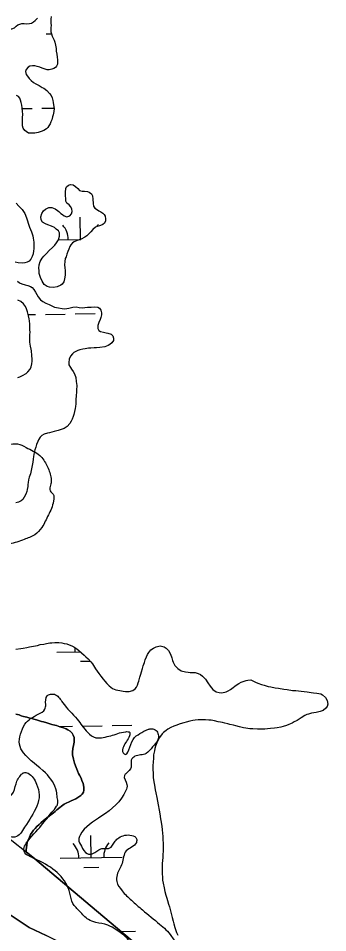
# Model space of a CAD drawing. Extents: x 3887375 to 3925618, y 296674 to 322633.
# Drawn here: x 3899931 to 3900429, y 311851 to 313327 of the extents above; entities that cross this region are included whole.
import ezdxf

# ---------------------------------------------------------------- set-up
doc = ezdxf.new("R2010")
doc.units = 0
for name, color, linetype in [('V-RIVR-EDGE', 7, 'Continuous'), ('V-TOPO-SHOR', 7, 'Continuous'), ('V-WETL-SWMP', 7, 'Continuous')]:
    doc.layers.add(name, color=color, linetype=linetype)

msp = doc.modelspace()

# ---------------------------------------------------------------- linework, layer by layer
at = {"layer": 'V-RIVR-EDGE'}
for points in [[(3899654.2, 312611.3), (3899674.5, 312622.3), (3899691.3, 312631.5), (3899719.9, 312647.2), (3899751.2, 312668.3), (3899777.7, 312685), (3899808.6, 312706.5), (3899827.5, 312715.7), (3899840.8, 312718.7), (3899857.1, 312720.4), (3899866.7, 312719.1), (3899876.4, 312712.9), (3899890.5, 312701.4), (3899900.6, 312687.8), (3899901.4, 312677.2), (3899901.4, 312665.3), (3899893.9, 312647.7), (3899885.5, 312634.1), (3899885, 312628.8), (3899887.6, 312627.9), (3899906.2, 312635.3), (3899921.6, 312640.1), (3899929.1, 312640.1), (3899943.1, 312634.4), (3899965.1, 312621.5), (3899976.5, 312605.2), (3899983.1, 312586.7), (3899983.5, 312577.5), (3899981.3, 312569.1), (3899981.7, 312564.3), (3899986.5, 312559), (3899987.4, 312548), (3899983.8, 312535.6), (3899979, 312525.5), (3899968.4, 312505.3), (3899956.9, 312493.4), (3899940.1, 312486), (3899916.3, 312478.6), (3899888.6, 312478.6), (3899863.9, 312478.7), (3899851.6, 312479.2), (3899846.3, 312481.8), (3899841.1, 312485.4), (3899832.3, 312495.9), (3899820.4, 312512.3), (3899807.7, 312515.8), (3899790.5, 312516.7), (3899774.2, 312515.9), (3899757.9, 312515.5), (3899742.1, 312516), (3899731.9, 312517.3)], [(3899737.6, 312152.3), (3899710, 312178.3), (3899705.6, 312185), (3899705.6, 312190.2), (3899710, 312199), (3899710.5, 312209.2), (3899697.4, 312242.2), (3899691.2, 312264.7), (3899686.9, 312296), (3899686.9, 312304.8), (3899691.4, 312310.5), (3899696.7, 312313.6), (3899701.5, 312314), (3899712.1, 312307.8), (3899727, 312294.1), (3899742.4, 312278.2), (3899745.8, 312263.2), (3899744.1, 312255.3), (3899739.7, 312254), (3899725.1, 312251.4), (3899722, 312248.8), (3899721.6, 312243.9), (3899734.3, 312231.6), (3899741.8, 312221.9), (3899742.2, 312213), (3899743.1, 312202.9), (3899750.1, 312199.4), (3899763.3, 312190.1), (3899776, 312188.3), (3899787, 312180.4), (3899793.6, 312171.1), (3899794, 312162.3), (3899795.8, 312156.1), (3899805.9, 312153.4), (3899829.2, 312141.5), (3899832.7, 312134.4), (3899837.1, 312124.7), (3899837.1, 312115.1), (3899844.5, 312104), (3899852.9, 312095.7), (3899866.1, 312092.1), (3899877.5, 312093.4), (3899892, 312086.3), (3899909.6, 312071.7), (3899915.8, 312071.3), (3899920.2, 312074.3), (3899926.8, 312091.5), (3899935.7, 312106.9), (3899939.2, 312109.5), (3899946.2, 312108.6), (3899959.9, 312091), (3899964.2, 312073.8), (3899960.2, 312055.3), (3899940.7, 312021.5), (3899924.9, 312005.6), (3899920, 312005.7), (3899910.8, 312008.3), (3899858.9, 312047.6)], [(3899993.3, 312069.3), (3899992, 312079.5), (3899974.4, 312109), (3899938.8, 312141.7), (3899932.3, 312155.3), (3899934.1, 312171.6), (3899941.2, 312187.9), (3899962.3, 312203.7), (3899973.4, 312212), (3899974.7, 312219.5), (3899976.9, 312233.6), (3899982.2, 312236.2), (3899990.6, 312235.3), (3900002, 312222.5), (3900025.3, 312195.6), (3900042.4, 312174.4), (3900055.6, 312166), (3900067.5, 312166.4), (3900090.8, 312172.6), (3900103.6, 312175.6), (3900110.2, 312174.3), (3900109.7, 312169), (3900100, 312151.4), (3900099.6, 312141.7), (3900101.3, 312139.9), (3900115.5, 312163.2), (3900126.5, 312172.5), (3900140.2, 312179.5), (3900145.4, 312180.3), (3900152.5, 312177.7), (3900156, 312171.1), (3900155.5, 312162.3), (3900147.1, 312151.3), (3900136.5, 312140.3), (3900118.5, 312135.9), (3900112.7, 312129.8), (3900112.3, 312118.3), (3900104.8, 312108.7), (3900101.7, 312105.2), (3900105.6, 312090.2), (3900103.8, 312080.5), (3900065, 312039.6), (3900030.1, 312008.5), (3900027.9, 312001.4), (3900032.3, 311990.9), (3900041.5, 311978.9), (3900050.7, 311978.9), (3900063.5, 311986.8), (3900071.4, 311987.2), (3900077.2, 311987.7), (3900086.9, 311999.1), (3900092.6, 312004.4), (3900113.3, 312008.3), (3900121.2, 312003), (3900120.8, 311996.8), (3900104.4, 311983.2), (3900097.8, 311963), (3900089.8, 311944.9), (3900089.4, 311933.9), (3900097.7, 311918.9), (3900113.1, 311903.5), (3900130.6, 311888), (3900158.3, 311865.1), (3900177.6, 311845.2), (3900189.9, 311832), (3900197.9, 311831.9), (3900208.4, 311835), (3900218.1, 311833.2), (3900235.7, 311823.9), (3900237, 311814.7), (3900236.1, 311797.1), (3900237.8, 311785.6), (3900253.2, 311765.7), (3900272.5, 311741), (3900294, 311721.6), (3900319.1, 311701.3), (3900328.7, 311689.8), (3900328.7, 311683.2), (3900319, 311675.3), (3900312.4, 311676.2), (3900286.9, 311697.9), (3900250.4, 311720.8), (3900218.8, 311745.1), (3900185.4, 311773.8), (3900159.5, 311793.3), (3900138.8, 311806.1), (3900126.5, 311815.4), (3900120.3, 311822), (3900110.7, 311836.6), (3900088.3, 311856), (3900074.6, 311863.5), (3900055.3, 311867.9), (3900043.4, 311872.4), (3900029.8, 311885.6), (3900018.4, 311898.4), (3900013.6, 311915.2), (3900011, 311923.1), (3899955.6, 311971.2), (3899939.3, 311984.5), (3899939.3, 311986.2), (3899943.3, 311995.5), (3899968.1, 312024.9), (3899984.4, 312046)], [(3899984.4, 312046), (3899992.3, 312055.2), (3899994.1, 312060.5), (3899993.3, 312069.3)]]:
    msp.add_spline(points, degree=3, dxfattribs=at)
at = {"layer": 'V-TOPO-SHOR'}
msp.add_line((3899888.8, 312024.4), (3899943.1, 311981.5), dxfattribs=at)
for points in [[(3899926.5, 312204), (3899931.7, 312202.6), (3899935.3, 312201.4), (3899939, 312200.4), (3899944.2, 312199)], [(3899944.2, 312199), (3899947.5, 312198.2), (3899952.3, 312196.8), (3899955.5, 312195.7), (3899959.8, 312194.7), (3899962.9, 312193.7), (3899967.9, 312192.3), (3899971.3, 312191.3), (3899976.5, 312189.9), (3899979.8, 312188.9), (3899984.6, 312187.5), (3899989.2, 312186.2), (3899992.1, 312185.4), (3899997.7, 312183.6), (3900001.5, 312182.2), (3900007.5, 312180), (3900010.6, 312178.9), (3900014, 312176.5), (3900017.1, 312173.4), (3900019.2, 312170.1), (3900020.3, 312166.1), (3900020.8, 312162.2), (3900020.6, 312158.9), (3900019.6, 312153.5), (3900018.6, 312148.5), (3900018, 312142.6), (3900018, 312138.5), (3900019.3, 312131.4), (3900021.3, 312124.6), (3900023.6, 312118), (3900025.7, 312112.6), (3900027.6, 312108.4), (3900029.3, 312105.5), (3900031.6, 312100.6), (3900033.1, 312097.1), (3900034.8, 312092.1), (3900036.1, 312086.1)], [(3900036.1, 312086.1), (3900036.4, 312081.5), (3900035.6, 312078), (3900033.5, 312075), (3900031.2, 312072.9), (3900026.3, 312069.4), (3900023, 312067.3), (3900015.9, 312063.9), (3900012.6, 312062.6), (3900007.9, 312060.3), (3900004.6, 312058.6), (3900000.2, 312055.7), (3899997.3, 312053.1), (3899992.8, 312049.6), (3899990.1, 312047.1), (3899987.2, 312044.7), (3899983.1, 312041.4), (3899980.4, 312039.3), (3899976.7, 312036.6), (3899971.3, 312032.4), (3899966.6, 312028.4), (3899963.9, 312026.1), (3899960.4, 312022.5), (3899957.7, 312019.4), (3899955.2, 312016.7), (3899952.8, 312013.3), (3899950.3, 312009.5), (3899948.3, 312005.4), (3899946.2, 312001), (3899945, 311997), (3899944.2, 311992.7), (3899943.8, 311988.9), (3899943.4, 311985.2), (3899943.1, 311981.5)], [(3899943.1, 311981.5), (3899957.1, 311970.4), (3900067, 311877.9), (3900168.3, 311792.3)], [(3900177.6, 311686.8), (3900159.6, 311698.9), (3900126.1, 311729.7), (3900097.6, 311753.3), (3900072.2, 311778.5), (3900057.7, 311794.7), (3900036.3, 311812.9), (3900010.3, 311829), (3899975.5, 311847), (3899948, 311859.8), (3899915.8, 311881.2)]]:
    msp.add_lwpolyline(points, dxfattribs=at)
at = {"layer": 'V-WETL-SWMP'}
for p, q in [((3899975.3, 313302), (3899983.9, 313302.1)), ((3899936.9, 313181.2), (3899952.6, 313181.5)), ((3899968.6, 313181.8), (3899988, 313182.1)), ((3900031, 312970.2), (3900030.4, 313006.2)), ((3899995.4, 312969.6), (3900031.2, 312970.2)), ((3899946.5, 312848.7), (3899958.3, 312848.9)), ((3899974.3, 312849.1), (3900006.3, 312849.7)), ((3900022.3, 312850), (3900054.3, 312850.5)), ((3899992.5, 312304.1), (3900030.3, 312304.7)), ((3900030.7, 312289.3), (3900046.1, 312289.6)), ((3899996.3, 312184.1), (3900017.7, 312184.4)), ((3900033.7, 312184.7), (3900065.7, 312185.3)), ((3900081.7, 312185.5), (3900113.7, 312186.1)), ((3900048.2, 311972.3), (3900047.6, 312008.3)), ((3899998.2, 311971.5), (3900098.2, 311973.2)), ((3900036.4, 311956.7), (3900060.4, 311957.1)), ((3900096.4, 311853.1), (3900119.4, 311853.5))]:
    msp.add_line(p, q, dxfattribs=at)
for points in [[(3899901.2, 313323.5), (3899904.1, 313320.1), (3899907.3, 313316.9), (3899910.9, 313313.2), (3899914.2, 313311.3), (3899917, 313310), (3899920, 313309.7), (3899924.1, 313311.6), (3899927, 313314.1), (3899929.9, 313316.2), (3899932.7, 313317.5), (3899936.3, 313318.3), (3899940.1, 313318.4), (3899944.1, 313318.1), (3899948.6, 313318.6), (3899951.6, 313319.2), (3899954.8, 313321.2), (3899957.7, 313323.5), (3899961.3, 313327.4)], [(3899983.5, 313329.7), (3899983.2, 313325.5), (3899983, 313322.2), (3899983.2, 313319.1), (3899983.3, 313315.4), (3899983.2, 313312.1), (3899983.1, 313308.5), (3899983.2, 313305), (3899984, 313301.7), (3899985.3, 313298.1), (3899986.9, 313294.8), (3899988.2, 313291.7), (3899989.5, 313288.3), (3899990.3, 313283.6), (3899991.3, 313278.1), (3899991.6, 313273.9), (3899992.6, 313268.9), (3899993.2, 313264.4), (3899993.7, 313259.7), (3899993.8, 313255.9), (3899993.5, 313252.9), (3899992.2, 313249.9), (3899990.3, 313247.6), (3899987.6, 313245.8), (3899984.3, 313244.7), (3899980, 313243.9), (3899977, 313244), (3899972.3, 313245.3), (3899969, 313246.4), (3899965.1, 313247.9), (3899960.9, 313249.2), (3899957.2, 313250.3), (3899953.4, 313250.4), (3899949.1, 313249.8), (3899946.5, 313248.3), (3899943.1, 313244.2), (3899942, 313240.9), (3899943.3, 313236.4), (3899945.1, 313233.5), (3899948, 313229.9), (3899951.5, 313226.5), (3899954.9, 313223.5), (3899958.8, 313221), (3899963.9, 313218.5), (3899968.8, 313215.5), (3899971.5, 313214), (3899976.6, 313210.3), (3899980.9, 313205.7), (3899983.6, 313202.1), (3899985.2, 313198.8), (3899986, 313194.3), (3899986.6, 313191.2), (3899987.8, 313184.3), (3899988.1, 313181.2), (3899988, 313176.8), (3899986.6, 313171.4), (3899985.8, 313167.7), (3899984.7, 313163), (3899983.2, 313159.7), (3899981.7, 313156.5), (3899979.9, 313153.5), (3899978, 313150.7), (3899975.8, 313148.5), (3899971.4, 313145.8), (3899967.6, 313144.2), (3899962.6, 313142.8), (3899956.9, 313141.5), (3899951, 313141.5), (3899947.1, 313141.8), (3899943.4, 313144.1)], [(3899943.4, 313144.1), (3899940.8, 313146.1), (3899938.6, 313149.4), (3899937.5, 313153.5), (3899937.2, 313157.9), (3899937.1, 313162.7), (3899937.5, 313166.2), (3899937.7, 313172.3), (3899937.3, 313176.3), (3899936.8, 313182.4), (3899936, 313186.7), (3899935, 313191.2), (3899933.9, 313194.8), (3899932.9, 313197.9), (3899930.6, 313201), (3899927.8, 313202.3)], [(3900004.6, 313008), (3900008.5, 313006.7), (3900013.4, 313008), (3900016.5, 313011.2), (3900017.6, 313015.4), (3900016.8, 313019.6), (3900014.6, 313023.3), (3900012.4, 313025.8), (3900009, 313028.5), (3900007.2, 313031.6), (3900007.3, 313035.9), (3900006.7, 313040.3), (3900006.7, 313046.5), (3900007.2, 313052.2), (3900008.3, 313055.1), (3900011.5, 313057.9), (3900014.7, 313058.9), (3900019.2, 313058), (3900022.9, 313055.6), (3900026.5, 313052.2), (3900029.2, 313049.3), (3900033.6, 313048), (3900037.3, 313047.9), (3900042.1, 313047.2), (3900045, 313046.3), (3900048.4, 313043.4), (3900049.9, 313040.6), (3900050.8, 313034.8), (3900051.1, 313028.3), (3900051.6, 313023.6), (3900053.9, 313020.7), (3900056.5, 313018.7), (3900060.1, 313016.3), (3900063.8, 313014.5), (3900066.8, 313012.7), (3900069, 313010.1), (3900070.3, 313007.4), (3900071.3, 313003.4), (3900071.3, 312999.9), (3900069.7, 312996.4), (3900066.9, 312994.2), (3900062.9, 312992.7), (3900057.8, 312991), (3900054.7, 312989.6), (3900050.7, 312986.1), (3900047.4, 312982.4), (3900044.8, 312979.7), (3900041, 312975.8), (3900037.9, 312973.5), (3900031.7, 312970.4), (3900025.5, 312968.1), (3900020.5, 312966.2), (3900018, 312964.4), (3900015.3, 312961.4), (3900013.5, 312958.7), (3900011.8, 312954.6), (3900010.4, 312950.6), (3900009, 312946.2), (3900007.5, 312942.1), (3900006.3, 312939.3), (3900005.4, 312934.4), (3900005.1, 312928.9), (3900005.5, 312924.1), (3900005.9, 312919.7), (3900005.8, 312912.5), (3900005.2, 312906.5), (3900003.8, 312901.5), (3900001.3, 312897.8), (3899998.9, 312896), (3899992.9, 312893.7), (3899987.4, 312892.4), (3899980.6, 312892.9), (3899976.9, 312894.2), (3899972.3, 312897.6), (3899968.9, 312902.7), (3899966.3, 312908.7), (3899964.4, 312915.2), (3899963.9, 312920.1), (3899963.8, 312923.6), (3899964.3, 312928.9), (3899965.8, 312934.2), (3899968.8, 312940), (3899971.6, 312942.9), (3899975.7, 312947.5), (3899980.5, 312952.2), (3899985.4, 312957.2), (3899989.4, 312961), (3899992.1, 312964.4), (3899995.4, 312969.5), (3899997, 312975.6), (3899997.1, 312980.7), (3899995.3, 312983.8), (3899991.8, 312986.9), (3899988.6, 312989.1), (3899984.2, 312991.3), (3899977.9, 312993.8), (3899974.1, 312995.2), (3899969.5, 312998.1), (3899967.2, 313001.8), (3899966.8, 313006.5), (3899968.2, 313012.1)], [(3899927, 313028.8), (3899931.6, 313023.9), (3899936.5, 313018.2), (3899940.9, 313012), (3899943.9, 313005.1), (3899945.4, 313000.1), (3899946.2, 312996.5), (3899948.8, 312989.9), (3899951.6, 312982.6), (3899953.9, 312975.8), (3899954.6, 312972.1), (3899955.6, 312965.9), (3899955.6, 312959.5), (3899955.3, 312955.1), (3899955, 312951.8), (3899954.3, 312946.8), (3899953, 312942.4), (3899950.9, 312938.3), (3899948, 312935), (3899944.8, 312933.3), (3899940.8, 312932.4), (3899937.1, 312931.8), (3899930.5, 312932.3), (3899925.2, 312933.5)], [(3899968.2, 313012.1), (3899971.1, 313016.3), (3899974.1, 313019.1), (3899979.5, 313021.7), (3899984.5, 313021.7), (3899990, 313019.6), (3899993.5, 313016.9), (3899995.9, 313014.9), (3899999.3, 313012), (3900001.7, 313010.1), (3900004.6, 313008)], [(3899929.3, 312902.6), (3899932.6, 312899.8), (3899936.3, 312898.6), (3899941.3, 312897), (3899945.7, 312895.7), (3899950.1, 312894.1), (3899952.7, 312892.5), (3899955.8, 312889.4), (3899958.3, 312885.2), (3899960.5, 312881), (3899962.7, 312877.5), (3899966.4, 312872.8), (3899970.3, 312869.7), (3899974.7, 312867.2), (3899980.4, 312864.8), (3899983.6, 312863.2), (3899988.9, 312861), (3899995.5, 312859.6), (3900001.4, 312858.4), (3900005.6, 312858.2), (3900012.2, 312859.4), (3900018.5, 312860.7), (3900023.6, 312861.1), (3900028.7, 312860.1), (3900034.4, 312859.9), (3900037.7, 312860.3), (3900042.3, 312860.7), (3900048, 312861), (3900053.7, 312861.4), (3900058.5, 312860.7), (3900061.4, 312858.9), (3900063.5, 312856), (3900064.4, 312851.6), (3900064.8, 312848.3), (3900063.7, 312844), (3900062.7, 312841.1), (3900060.5, 312835.9), (3900058.9, 312831), (3900058.7, 312826.4), (3900060.2, 312823.3), (3900063.2, 312821.6), (3900067.6, 312820.4), (3900072, 312819.3), (3900075.1, 312818.6), (3900080.1, 312817), (3900083.1, 312814.3), (3900084.2, 312810.6)], [(3899929.7, 312747.5), (3899932.8, 312748.5), (3899937.2, 312750.3), (3899943.2, 312753.9), (3899946.1, 312756.5), (3899949.4, 312760.5), (3899951.2, 312764.4), (3899952.4, 312769.2), (3899952.9, 312773.6), (3899952.9, 312776.7), (3899952.5, 312782.8), (3899951.7, 312790.1), (3899951.1, 312793.2), (3899950.3, 312797.8), (3899949.6, 312801.1), (3899949.2, 312804.4), (3899949, 312809.1), (3899949.3, 312812.3), (3899949.3, 312816.7), (3899949.4, 312819.8), (3899949.2, 312824.7), (3899949.2, 312828.2), (3899949, 312833.4), (3899948.4, 312838.9), (3899947.8, 312842), (3899947, 312846.6), (3899945.5, 312853.3), (3899943.6, 312858.3), (3899941.9, 312861.6), (3899938.8, 312866.1), (3899934.4, 312869.8), (3899929.9, 312871.9)], [(3900084.2, 312810.6), (3900083.9, 312806.9), (3900081.3, 312803.2), (3900078.2, 312800.5), (3900075.5, 312798.8), (3900070, 312796.7), (3900062.1, 312795.6), (3900056.8, 312795.2), (3900052.9, 312795.1), (3900047.4, 312794.7), (3900043.6, 312794.5), (3900038.3, 312793.7), (3900034.6, 312793.1), (3900029.7, 312791.8), (3900026.7, 312790.9), (3900023.4, 312789.4), (3900020.2, 312787.7), (3900017.8, 312785.7), (3900014.5, 312781.8), (3900012.4, 312776.6), (3900011.7, 312771.7), (3900012.2, 312767.5), (3900014.9, 312763.3), (3900016.5, 312760.7), (3900019.1, 312756.9), (3900021, 312753.2), (3900023.1, 312747.2), (3900024, 312740.9), (3900024.6, 312734.2), (3900024.5, 312727), (3900024.4, 312722.6), (3900024, 312719.5), (3900023.7, 312716.4), (3900023.5, 312712.9), (3900023.2, 312708.5), (3900023, 312705), (3900022.5, 312700.4), (3900022, 312697.3), (3900021.1, 312692.5), (3900020.1, 312687.5), (3900019.2, 312684.4), (3900017.2, 312679.8), (3900015.7, 312676.8), (3900013.6, 312673.2), (3900009.2, 312668), (3900004.6, 312665.2), (3900001, 312663.9), (3899994.8, 312661.6), (3899988.2, 312659.9), (3899981, 312658.2), (3899977.4, 312657.3), (3899972.4, 312655.6), (3899968.6, 312653.5), (3899966, 312651.1), (3899963.1, 312646.7), (3899961.9, 312643.9), (3899959.9, 312639.3), (3899958.5, 312634.7), (3899957.4, 312630.3), (3899956.3, 312626.3), (3899955.6, 312622.8), (3899954.9, 312619.6), (3899954.4, 312615.4), (3899953.7, 312610.6), (3899950, 312591.9), (3899947.8, 312586.4), (3899947.1, 312582), (3899946.4, 312577.6), (3899945.9, 312574.4), (3899945.6, 312571.3), (3899944.7, 312566.4), (3899944, 312563.4), (3899942.4, 312558.8), (3899940.2, 312554.2), (3899937.7, 312550.5), (3899935.1, 312548.1), (3899930.6, 312546.2), (3899926.5, 312545.1)], [(3899926.6, 312308.9), (3899934.5, 312310), (3899938.5, 312310.4), (3899944.5, 312311.5), (3899948.6, 312312.4), (3899955.1, 312313.7), (3899961.3, 312315), (3899965.7, 312316.1), (3899971.7, 312316.9), (3899975.7, 312317.8), (3899981.3, 312318.9), (3899984.6, 312319.3), (3899989.2, 312319.6), (3899992.3, 312319.6), (3899995.8, 312319.4), (3900000.8, 312318.8), (3900004.2, 312318.2), (3900009, 312317.2), (3900012.3, 312316), (3900016.9, 312314.2), (3900020.1, 312312.8), (3900025.1, 312309.3)], [(3900025.1, 312309.3), (3900028, 312306.8), (3900032.4, 312302.9), (3900036.8, 312299.2), (3900039.3, 312296.7), (3900043.1, 312293), (3900047.3, 312288.2), (3900050.3, 312284.9), (3900054.9, 312277.2), (3900060.4, 312269.4), (3900063.3, 312265.4), (3900067.5, 312260.3), (3900069.8, 312257.2), (3900073.4, 312253.4), (3900077, 312249.9), (3900082.2, 312245.2), (3900087.9, 312243.1), (3900094.3, 312241.9), (3900099.7, 312240.9), (3900103.5, 312240.4), (3900109.3, 312240.4), (3900114.9, 312242.3), (3900118.9, 312244.9), (3900120.9, 312247.6), (3900122.4, 312250.9), (3900123.6, 312254.3), (3900124.6, 312257.4), (3900126.6, 312263.7), (3900127.8, 312268.5), (3900128.9, 312272.2), (3900130.7, 312277.8), (3900131.9, 312281.8), (3900133.7, 312287.4), (3900135.1, 312291.4), (3900137.4, 312296.4), (3900138.6, 312300), (3900140.7, 312303.5), (3900144.2, 312307.5), (3900148.5, 312310.7), (3900152.5, 312312.4), (3900159.3, 312314.1), (3900165.6, 312312.7), (3900169.1, 312310.6), (3900172.9, 312306.5), (3900175.9, 312300.9), (3900178, 312295.1), (3900179.1, 312290.7), (3900180.4, 312287.6), (3900183.1, 312282.4), (3900187.5, 312277.7), (3900193.2, 312274), (3900200.1, 312272.4), (3900204.6, 312271.6), (3900207.8, 312271.4), (3900212.6, 312271.4), (3900215.7, 312271), (3900220.7, 312269.8), (3900224.2, 312268.2), (3900227.6, 312265.5), (3900232.4, 312260.3), (3900236, 312254.5), (3900239.8, 312249), (3900244.2, 312244), (3900249.7, 312240.1), (3900254.5, 312238.7), (3900258.4, 312238.5), (3900265.7, 312240.2), (3900268.8, 312241.5), (3900272.7, 312243.8), (3900276.7, 312247), (3900279.4, 312248.9), (3900283.3, 312251.6), (3900285.8, 312253.3), (3900289.9, 312255.4), (3900292.8, 312256.7), (3900297.6, 312258.2), (3900300.7, 312258.6), (3900305.3, 312259.1), (3900308.6, 312257.6), (3900312.8, 312255.8), (3900316.6, 312254.2), (3900322.6, 312251.7), (3900327, 312250.5), (3900333.3, 312248.7), (3900337.7, 312247.9), (3900344.5, 312246.5), (3900350, 312245.9), (3900358.5, 312244.5), (3900363.9, 312243.5), (3900372.7, 312242.3), (3900378.1, 312242), (3900386.4, 312241.2), (3900391.4, 312240.4), (3900396.2, 312239.8), (3900402.7, 312239), (3900406.4, 312238.4), (3900411.7, 312237.9), (3900418.1, 312236.5), (3900421, 312235), (3900425.7, 312230.9), (3900428.6, 312225.9)], [(3900428.6, 312225.9), (3900429.3, 312219.9), (3900428.3, 312216.1), (3900426.4, 312213.6), (3900422.1, 312210), (3900416.9, 312208.1), (3900410.9, 312206.8), (3900403.2, 312205.5), (3900398.4, 312204), (3900395.5, 312203.2), (3900392.4, 312201.9), (3900386.4, 312198.1), (3900379.9, 312193.7), (3900375.2, 312191.3), (3900372.1, 312189.4), (3900366.9, 312187.3), (3900363.1, 312185.8), (3900357.5, 312184.1), (3900353.6, 312183), (3900348, 312182), (3900343.6, 312181.1), (3900337.2, 312180.6), (3900332.4, 312180.4), (3900328, 312179.9), (3900320.7, 312179.9), (3900315.9, 312179.8), (3900308.6, 312180), (3900303.9, 312180.4), (3900297.4, 312181.3), (3900293.4, 312182.1), (3900287.2, 312183.3), (3900281.1, 312185), (3900277.2, 312186), (3900271.5, 312187.4), (3900268.2, 312188.4), (3900263.2, 312189.4), (3900259.8, 312190.4), (3900256.5, 312191), (3900252.8, 312191.8), (3900246.9, 312193.2), (3900241.3, 312194), (3900237.7, 312194.2), (3900232.5, 312194.8), (3900228.8, 312194.9), (3900223.6, 312194.7), (3900220.5, 312194.7), (3900215.7, 312194.4), (3900212.1, 312193.8), (3900206.9, 312192.7), (3900201.3, 312191), (3900197.2, 312190.1), (3900191.6, 312188.4), (3900184.5, 312185.8), (3900181.2, 312184.8), (3900176.6, 312182.2), (3900171.7, 312179.7), (3900169, 312177.8), (3900164.8, 312174.6), (3900162.6, 312172.1), (3900159.7, 312168.6), (3900157.6, 312165.6), (3900155.4, 312160.8), (3900153.7, 312157.5), (3900151.9, 312152.3), (3900150.7, 312148.5), (3900149.9, 312144.8), (3900148.7, 312138.3), (3900148.3, 312133.7), (3900148.1, 312126.2), (3900147.6, 312121.4), (3900147.6, 312114.1), (3900147.7, 312109.1), (3900148.1, 312101.6), (3900149.2, 312094.6), (3900149.9, 312089.4), (3900151.2, 312081.9), (3900152.1, 312076.9), (3900153.8, 312069.2), (3900154.9, 312063.8), (3900156, 312057.8), (3900157.7, 312048.8), (3900158.6, 312043.2), (3900159.9, 312034.9), (3900160.8, 312029.7), (3900161.9, 312022.8), (3900162.4, 312017.9), (3900163, 312011.4), (3900163.3, 312007), (3900163.7, 312000.6), (3900164, 311996.4), (3900164.2, 311990.2), (3900164.1, 311984.1), (3900163.5, 311976.4), (3900163.3, 311973.1), (3900163, 311967.3), (3900162.6, 311963.3), (3900162.4, 311957.5), (3900162.3, 311951), (3900162.3, 311946.7), (3900163, 311940.2), (3900163.2, 311936.2)], [(3900018, 312138.5), (3900018, 312142.6), (3900018.6, 312148.5), (3900019.6, 312153.5), (3900020.6, 312158.9), (3900020.8, 312162.2), (3900020.3, 312166.1), (3900019.2, 312170.1), (3900017.1, 312173.4), (3900014, 312176.5), (3900010.6, 312178.9), (3900007.5, 312180), (3900001.5, 312182.2), (3899997.7, 312183.6), (3899992.1, 312185.4), (3899989.2, 312186.2), (3899984.6, 312187.5), (3899979.8, 312188.9), (3899976.5, 312189.9), (3899971.3, 312191.3), (3899967.9, 312192.3), (3899963, 312193.7), (3899959.8, 312194.7), (3899955.5, 312195.7), (3899952.3, 312196.8), (3899947.5, 312198.2), (3899944.2, 312199), (3899939, 312200.4), (3899935.3, 312201.4), (3899931.7, 312202.6), (3899926.5, 312204)], [(3900168.3, 311792.3), (3900067, 311877.9), (3899957.1, 311970.4), (3899943.1, 311981.5), (3899943.4, 311985.2), (3899943.8, 311988.9), (3899944.2, 311992.7), (3899945, 311997), (3899946.2, 312001), (3899948.3, 312005.4), (3899950.3, 312009.5), (3899952.8, 312013.3), (3899955.2, 312016.7), (3899957.7, 312019.4), (3899960.4, 312022.5), (3899963.9, 312026.1), (3899966.6, 312028.4), (3899971.3, 312032.4), (3899976.7, 312036.6), (3899980.4, 312039.3), (3899983.1, 312041.4), (3899987.2, 312044.7), (3899990.1, 312047.1), (3899992.8, 312049.6), (3899997.3, 312053.1), (3900000.2, 312055.7), (3900004.6, 312058.6), (3900007.9, 312060.3), (3900012.6, 312062.6), (3900015.9, 312063.9), (3900023, 312067.3), (3900026.3, 312069.4), (3900031.2, 312072.9), (3900033.5, 312075), (3900035.6, 312078), (3900036.4, 312081.5), (3900036.1, 312086.1), (3900034.8, 312092.1), (3900033.1, 312097.1), (3900031.6, 312100.6), (3900029.3, 312105.5), (3900027.6, 312108.4), (3900025.7, 312112.6), (3900023.6, 312118), (3900021.3, 312124.6), (3900019.3, 312131.4), (3900018, 312138.5)], [(3900163.2, 311936.2), (3900164.3, 311931.1), (3900165.6, 311923.8), (3900166.9, 311917.5), (3900168.4, 311911.7), (3900169.7, 311906.9), (3900171, 311903.2), (3900172.9, 311897.2), (3900174.4, 311893), (3900176.1, 311886.6), (3900177.2, 311882.2), (3900178.7, 311876), (3900180, 311870), (3900181.1, 311865.6), (3900182.8, 311859.6), (3900183.9, 311856.3), (3900185.6, 311851.7), (3900187.7, 311847.1)], [(3899915.8, 311881.2), (3899948, 311859.8), (3899975.5, 311847)]]:
    msp.add_lwpolyline(points, dxfattribs=at)
for centre, start, end in [((3899975.8, 312969.7), 0.2115, 41.7552), ((3900086.3, 312971.6), 140.2115, 147.8114), ((3899987.2, 312304.5), 0.2115, 11.6292), ((3900103.4, 311973.7), 140.2115, 181.7552), ((3899992.9, 311971.8), 0.2115, 41.7552)]:
    msp.add_arc(centre, 35.2, start, end, dxfattribs=at)

doc.saveas('drawing.dxf')
